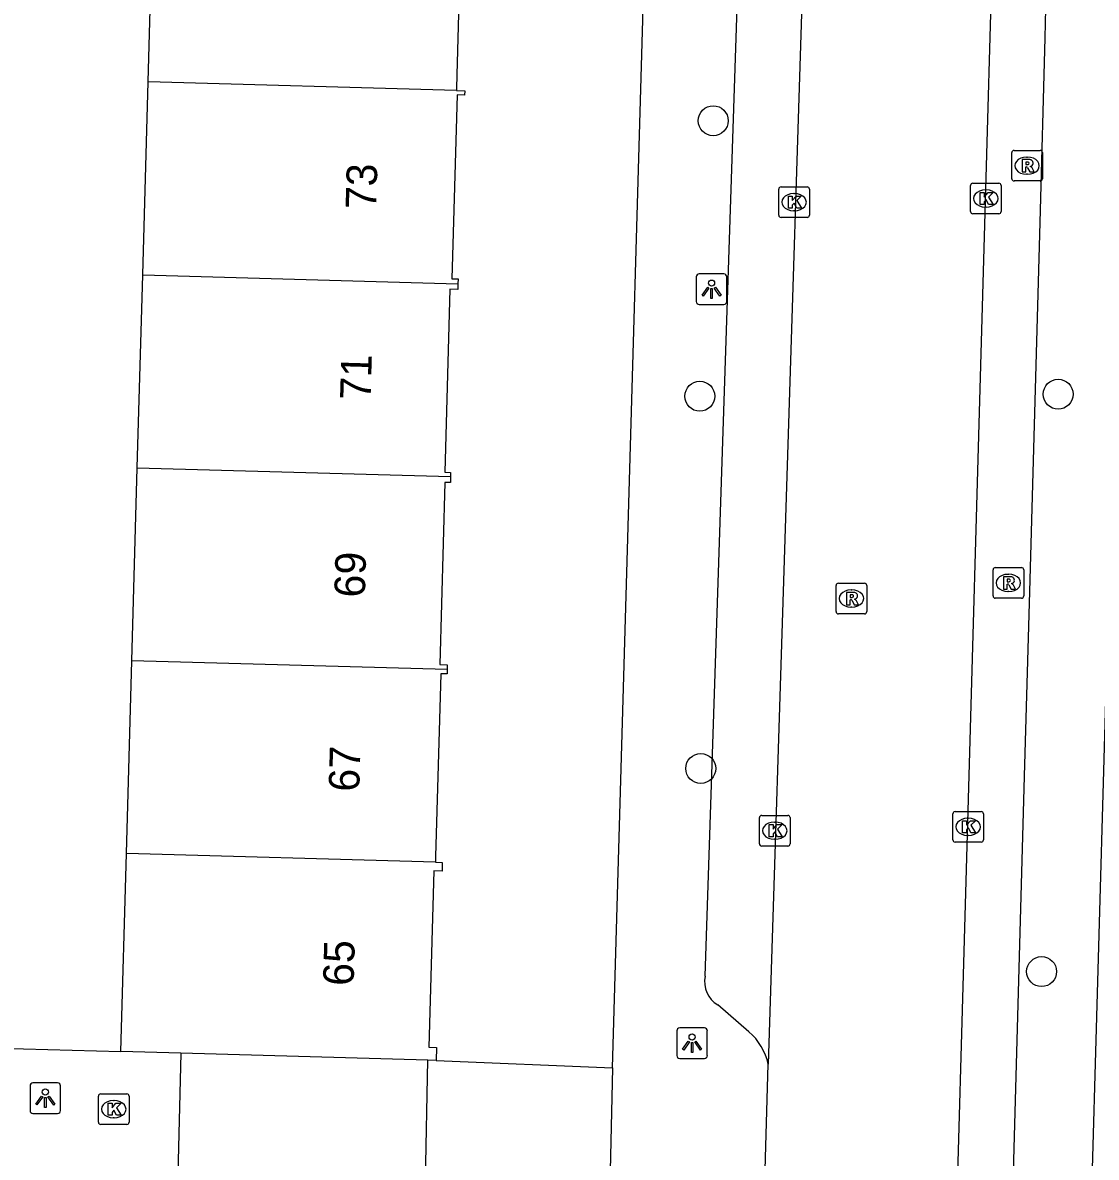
# Model space of a CAD drawing. Extents: x 162082 to 163393, y 388091 to 388632.
# Drawn here: x 162508.08 to 162543.15, y 388400.56 to 388437.6 of the extents above; entities that cross this region are included whole.
import ezdxf

# ---------------------------------------------------------------- set-up
doc = ezdxf.new("R2010")
doc.units = 0
for name, color, linetype in [('IMGEO_Boom', 7, 'Continuous'), ('IMGEO_Kolk', 7, 'Continuous'), ('IMGEO_Lichtpunt', 7, 'Continuous'), ('IMGEO_Pand', 7, 'Continuous'), ('IMGEO_Pand_nummerreeks', 7, 'Continuous'), ('IMGEO_Pand_overbouw', 7, 'Continuous'), ('IMGEO_Rijbaan_lokaal_open', 7, 'Continuous'), ('IMGEO_Rioolput', 7, 'Continuous'), ('IMGEO_Voetpad_open', 7, 'Continuous')]:
    doc.layers.add(name, color=color, linetype=linetype)

msp = doc.modelspace()

# ---------------------------------------------------------------- linework, layer by layer
at = {"layer": 'IMGEO_Boom'}
for centre in [(162530.634, 388434.396), (162530.196, 388425.403), (162541.9, 388425.468), (162530.227, 388413.249), (162541.36, 388406.618)]:
    msp.add_circle(centre, 0.489, dxfattribs=at)
at = {"layer": 'IMGEO_Kolk'}
for p, q in [((162532.774, 388431.312), (162532.774, 388432.164)), ((162532.849, 388432.238), (162533.701, 388432.238)), ((162533.775, 388432.164), (162533.775, 388431.312)), ((162539.037, 388431.431), (162539.037, 388432.283)), ((162539.112, 388432.357), (162539.964, 388432.357)), ((162539.525, 388432.137), (162539.55, 388432.137)), ((162540.038, 388432.283), (162540.038, 388431.431)), ((162533.262, 388432.018), (162533.287, 388432.018)), ((162533.285, 388431.458), (162533.26, 388431.458)), ((162539.964, 388431.357), (162539.112, 388431.357)), ((162539.548, 388431.577), (162539.523, 388431.577)), ((162533.701, 388431.238), (162532.849, 388431.238)), ((162532.218, 388411.718), (162533.07, 388411.718)), ((162538.459, 388410.919), (162538.459, 388411.771)), ((162538.534, 388411.845), (162539.386, 388411.845)), ((162539.46, 388411.771), (162539.46, 388410.919)), ((162532.143, 388410.792), (162532.143, 388411.644)), ((162532.631, 388411.498), (162532.656, 388411.498)), ((162533.144, 388411.644), (162533.144, 388410.792)), ((162538.947, 388411.625), (162538.972, 388411.625)), ((162532.654, 388410.938), (162532.629, 388410.938)), ((162538.97, 388411.065), (162538.945, 388411.065)), ((162533.07, 388410.718), (162532.218, 388410.718)), ((162539.386, 388410.845), (162538.534, 388410.845)), ((162510.555, 388401.7), (162510.555, 388402.552)), ((162510.63, 388402.626), (162511.482, 388402.626)), ((162511.556, 388402.552), (162511.556, 388401.7)), ((162511.043, 388402.406), (162511.068, 388402.406)), ((162511.066, 388401.846), (162511.041, 388401.846)), ((162511.482, 388401.626), (162510.63, 388401.626))]:
    msp.add_line(p, q, dxfattribs=at)
for points in [[(162532.774, 388431.312), (162532.774, 388432.164)], [(162532.849, 388432.238), (162533.701, 388432.238)], [(162533.775, 388432.164), (162533.775, 388431.312)], [(162539.037, 388431.431), (162539.037, 388432.283)], [(162539.112, 388432.357), (162539.964, 388432.357)], [(162539.358, 388432.057), (162539.481, 388432.057), (162539.481, 388431.906), (162539.611, 388432.057), (162539.775, 388432.057), (162539.629, 388431.906), (162539.782, 388431.657), (162539.63, 388431.657), (162539.545, 388431.821), (162539.481, 388431.754), (162539.481, 388431.657), (162539.358, 388431.657), (162539.358, 388432.057)], [(162540.038, 388432.283), (162540.038, 388431.431)], [(162533.095, 388431.938), (162533.218, 388431.938), (162533.218, 388431.787), (162533.348, 388431.938), (162533.512, 388431.938), (162533.366, 388431.787), (162533.519, 388431.538), (162533.367, 388431.538), (162533.282, 388431.702), (162533.218, 388431.635), (162533.218, 388431.538), (162533.095, 388431.538), (162533.095, 388431.938)], [(162539.964, 388431.357), (162539.112, 388431.357)], [(162533.701, 388431.238), (162532.849, 388431.238)], [(162532.218, 388411.718), (162533.07, 388411.718)], [(162538.459, 388410.919), (162538.459, 388411.771)], [(162538.534, 388411.845), (162539.386, 388411.845)], [(162539.46, 388411.771), (162539.46, 388410.919)], [(162532.143, 388410.792), (162532.143, 388411.644)], [(162532.464, 388411.418), (162532.587, 388411.418), (162532.587, 388411.267), (162532.717, 388411.418), (162532.881, 388411.418), (162532.735, 388411.267), (162532.888, 388411.018), (162532.736, 388411.018), (162532.651, 388411.182), (162532.587, 388411.115), (162532.587, 388411.018), (162532.464, 388411.018), (162532.464, 388411.418)], [(162533.144, 388411.644), (162533.144, 388410.792)], [(162538.78, 388411.545), (162538.903, 388411.545), (162538.903, 388411.394), (162539.033, 388411.545), (162539.197, 388411.545), (162539.051, 388411.394), (162539.204, 388411.145), (162539.052, 388411.145), (162538.967, 388411.309), (162538.903, 388411.242), (162538.903, 388411.145), (162538.78, 388411.145), (162538.78, 388411.545)], [(162533.07, 388410.718), (162532.218, 388410.718)], [(162539.386, 388410.845), (162538.534, 388410.845)], [(162510.555, 388401.7), (162510.555, 388402.552)], [(162510.63, 388402.626), (162511.482, 388402.626)], [(162511.556, 388402.552), (162511.556, 388401.7)], [(162510.876, 388402.326), (162510.999, 388402.326), (162510.999, 388402.175), (162511.129, 388402.326), (162511.293, 388402.326), (162511.147, 388402.175), (162511.3, 388401.926), (162511.148, 388401.926), (162511.063, 388402.09), (162510.999, 388402.023), (162510.999, 388401.926), (162510.876, 388401.926), (162510.876, 388402.326)], [(162511.482, 388401.626), (162510.63, 388401.626)]]:
    msp.add_lwpolyline(points, dxfattribs=at)
for centre, start, end in [((162532.851, 388432.162), 91.552, 178.448), ((162532.851, 388432.162), 91.552, 178.448), ((162533.699, 388432.162), 1.552, 88.448), ((162533.699, 388432.162), 1.552, 88.448), ((162539.114, 388432.281), 91.552, 178.448), ((162539.114, 388432.281), 91.552, 178.448), ((162539.962, 388432.281), 1.552, 88.448), ((162539.962, 388432.281), 1.552, 88.448), ((162532.851, 388431.314), 181.552, 268.448), ((162532.851, 388431.314), 181.552, 268.448), ((162533.699, 388431.314), 271.552, 358.448), ((162533.699, 388431.314), 271.552, 358.448), ((162539.114, 388431.433), 181.552, 268.448), ((162539.114, 388431.433), 181.552, 268.448), ((162539.962, 388431.433), 271.552, 358.448), ((162539.962, 388431.433), 271.552, 358.448), ((162532.22, 388411.642), 91.552, 178.448), ((162532.22, 388411.642), 91.552, 178.448), ((162533.068, 388411.642), 1.552, 88.448), ((162533.068, 388411.642), 1.552, 88.448), ((162538.536, 388411.769), 91.552, 178.448), ((162538.536, 388411.769), 91.552, 178.448), ((162539.384, 388411.769), 1.552, 88.448), ((162539.384, 388411.769), 1.552, 88.448), ((162532.22, 388410.794), 181.552, 268.448), ((162532.22, 388410.794), 181.552, 268.448), ((162533.068, 388410.794), 271.552, 358.448), ((162533.068, 388410.794), 271.552, 358.448), ((162538.536, 388410.921), 181.552, 268.448), ((162538.536, 388410.921), 181.552, 268.448), ((162539.384, 388410.921), 271.552, 358.448), ((162539.384, 388410.921), 271.552, 358.448), ((162510.632, 388402.55), 91.552, 178.448), ((162510.632, 388402.55), 91.552, 178.448), ((162511.48, 388402.55), 1.552, 88.448), ((162511.48, 388402.55), 1.552, 88.448), ((162510.632, 388401.702), 181.552, 268.448), ((162510.632, 388401.702), 181.552, 268.448), ((162511.48, 388401.702), 271.552, 358.448), ((162511.48, 388401.702), 271.552, 358.448)]:
    msp.add_arc(centre, 0.0765, start, end, dxfattribs=at)
for centre, major_axis, ratio, start_param, end_param in [((162539.524, 388431.857), (-0.387, 0.002), 0.722429, 4.712389, 7.853982), ((162539.549, 388431.857), (-0.39, 0.002), 0.717154, 1.570796, 4.712389), ((162533.261, 388431.738), (-0.387, 0.002), 0.722429, 4.712389, 7.853982), ((162533.286, 388431.738), (-0.39, 0.002), 0.717154, 1.570796, 4.712389), ((162532.63, 388411.218), (-0.387, 0.002), 0.722429, 4.712389, 7.853982), ((162532.655, 388411.218), (-0.39, 0.002), 0.717154, 1.570796, 4.712389), ((162538.946, 388411.345), (-0.387, 0.002), 0.722429, 4.712389, 7.853982), ((162538.971, 388411.345), (-0.39, 0.002), 0.717154, 1.570796, 4.712389), ((162511.042, 388402.126), (-0.387, 0.002), 0.722429, 4.712389, 7.853982), ((162511.067, 388402.126), (-0.39, 0.002), 0.717154, 1.570796, 4.712389)]:
    msp.add_ellipse(centre, major_axis=major_axis, ratio=ratio, start_param=start_param, end_param=end_param, dxfattribs=at)
at = {"layer": 'IMGEO_Lichtpunt'}
for p, q in [((162530.081, 388429.299), (162530.081, 388428.492)), ((162530.081, 388429.299), (162530.081, 388428.492)), ((162530.983, 388429.394), (162530.175, 388429.394)), ((162530.983, 388429.394), (162530.175, 388429.394)), ((162531.077, 388428.492), (162531.077, 388429.299)), ((162531.077, 388428.492), (162531.077, 388429.299)), ((162530.175, 388428.398), (162530.983, 388428.398)), ((162530.175, 388428.398), (162530.983, 388428.398)), ((162529.446, 388404.684), (162529.446, 388403.877)), ((162529.446, 388404.684), (162529.446, 388403.877)), ((162530.348, 388404.779), (162529.54, 388404.779)), ((162530.348, 388404.779), (162529.54, 388404.779)), ((162530.442, 388403.877), (162530.442, 388404.684)), ((162530.442, 388403.877), (162530.442, 388404.684)), ((162529.54, 388403.783), (162530.348, 388403.783)), ((162529.54, 388403.783), (162530.348, 388403.783)), ((162508.322, 388402.889), (162508.322, 388402.082)), ((162508.322, 388402.889), (162508.322, 388402.082)), ((162509.224, 388402.984), (162508.416, 388402.984)), ((162509.224, 388402.984), (162508.416, 388402.984)), ((162509.318, 388402.082), (162509.318, 388402.889)), ((162509.318, 388402.082), (162509.318, 388402.889)), ((162508.416, 388401.988), (162509.224, 388401.988)), ((162508.416, 388401.988), (162509.224, 388401.988))]:
    msp.add_line(p, q, dxfattribs=at)
for points in [[(162530.455, 388428.963), (162530.494, 388428.935), (162530.306, 388428.673), (162530.268, 388428.7), (162530.455, 388428.963)], [(162530.557, 388428.915), (162530.604, 388428.915), (162530.604, 388428.593), (162530.557, 388428.593), (162530.557, 388428.915)], [(162530.667, 388428.935), (162530.705, 388428.962), (162530.892, 388428.7), (162530.853, 388428.672), (162530.667, 388428.935)], [(162529.82, 388404.348), (162529.859, 388404.32), (162529.671, 388404.058), (162529.633, 388404.085), (162529.82, 388404.348)], [(162529.922, 388404.3), (162529.969, 388404.3), (162529.969, 388403.978), (162529.922, 388403.978), (162529.922, 388404.3)], [(162530.032, 388404.32), (162530.07, 388404.347), (162530.257, 388404.085), (162530.218, 388404.057), (162530.032, 388404.32)], [(162508.696, 388402.553), (162508.735, 388402.525), (162508.547, 388402.263), (162508.509, 388402.29), (162508.696, 388402.553)], [(162508.798, 388402.505), (162508.845, 388402.505), (162508.845, 388402.183), (162508.798, 388402.183), (162508.798, 388402.505)], [(162508.908, 388402.525), (162508.946, 388402.552), (162509.133, 388402.29), (162509.094, 388402.262), (162508.908, 388402.525)]]:
    msp.add_lwpolyline(points, dxfattribs=at)
for centre in [(162530.58, 388429.097), (162529.945, 388404.482), (162508.821, 388402.687)]:
    msp.add_circle(centre, 0.0994, dxfattribs=at)
for centre, start, end in [((162530.175, 388429.299), 90, 180), ((162530.175, 388429.299), 90, 180), ((162530.983, 388429.299), 0, 90), ((162530.983, 388429.299), 0, 90), ((162530.175, 388428.492), 180, 270), ((162530.175, 388428.492), 180, 270), ((162530.983, 388428.492), 270, 0), ((162530.983, 388428.492), 270, 360), ((162529.54, 388404.684), 90, 180), ((162529.54, 388404.684), 90, 180), ((162530.348, 388404.684), 0, 90), ((162530.348, 388404.684), 0, 90), ((162529.54, 388403.877), 180, 270), ((162529.54, 388403.877), 180, 270), ((162530.348, 388403.877), 270, 0), ((162530.348, 388403.877), 270, 360), ((162508.416, 388402.889), 90, 180), ((162508.416, 388402.889), 90, 180), ((162509.224, 388402.889), 0, 90), ((162509.224, 388402.889), 0, 90), ((162508.416, 388402.082), 180, 270), ((162508.416, 388402.082), 180, 270), ((162509.224, 388402.082), 270, 0), ((162509.224, 388402.082), 270, 360)]:
    msp.add_arc(centre, 0.0946, start, end, dxfattribs=at)
at = {"layer": 'IMGEO_Pand'}
for points in [[(162512.178, 388435.661), (162512.356, 388441.959)], [(162522.44, 388441.675), (162522.641, 388441.669), (162522.635, 388441.462), (162522.417, 388441.468), (162522.26, 388435.898), (162522.247, 388435.449), (162522.245, 388435.378)], [(162512.001, 388429.364), (162512.178, 388435.661)], [(162522.245, 388435.378), (162512.178, 388435.661)], [(162522.245, 388435.378), (162522.519, 388435.37), (162522.515, 388435.233), (162522.27, 388435.24), (162522.101, 388429.237), (162522.301, 388429.232), (162522.297, 388429.074)], [(162511.823, 388423.065), (162512.001, 388429.364)], [(162512.001, 388429.364), (162522.297, 388429.074)], [(162522.297, 388429.074), (162522.292, 388428.886), (162522.034, 388428.894), (162521.865, 388422.918), (162522.059, 388422.915), (162522.057, 388422.777)], [(162511.645, 388416.767), (162511.823, 388423.065)], [(162511.823, 388423.065), (162522.057, 388422.777)], [(162522.057, 388422.777), (162522.053, 388422.582), (162521.873, 388422.587), (162521.705, 388416.644), (162521.95, 388416.637), (162521.945, 388416.478)], [(162511.467, 388410.47), (162511.645, 388416.767)], [(162521.945, 388416.478), (162511.645, 388416.767)], [(162521.945, 388416.478), (162521.941, 388416.338), (162521.734, 388416.344), (162521.565, 388410.372), (162521.562, 388410.247), (162521.56, 388410.186)], [(162511.285, 388404.011), (162511.467, 388410.47)], [(162521.56, 388410.186), (162511.467, 388410.47)], [(162521.56, 388410.186), (162521.786, 388410.18), (162521.779, 388409.9), (162521.513, 388409.907), (162521.35, 388404.146), (162521.6, 388404.139), (162521.588, 388403.72)], [(162521.588, 388403.72), (162521.315, 388403.728), (162513.25, 388403.956), (162511.285, 388404.011)]]:
    msp.add_lwpolyline(points, dxfattribs=at)
at = {"layer": 'IMGEO_Pand_overbouw'}
msp.add_lwpolyline([(162521.315, 388403.728), (162513.25, 388403.956), (162513.15, 388400.003), (162521.241, 388399.783)], close=True, dxfattribs=at)
at = {"layer": 'IMGEO_Rijbaan_lokaal_open'}
for points in [[(162533.992, 388452.596), (162533.993, 388452.5), (162533.582, 388439.957), (162532.431, 388403.592)], [(162538.003, 388378.193), (162539.88, 388444.029), (162540.115, 388452.32), (162540.111, 388452.423)], [(162532.305, 388399.384), (162532.431, 388403.592)]]:
    msp.add_lwpolyline(points, dxfattribs=at)
at = {"layer": 'IMGEO_Rioolput'}
for p, q in [((162540.383, 388432.503), (162540.383, 388433.355)), ((162540.458, 388433.429), (162541.31, 388433.429)), ((162540.871, 388433.209), (162540.896, 388433.209)), ((162541.384, 388433.355), (162541.384, 388432.503)), ((162541.31, 388432.429), (162540.458, 388432.429)), ((162540.894, 388432.649), (162540.869, 388432.649)), ((162539.773, 388418.882), (162539.773, 388419.734)), ((162539.848, 388419.808), (162540.7, 388419.808)), ((162540.261, 388419.588), (162540.286, 388419.588)), ((162540.774, 388419.734), (162540.774, 388418.882)), ((162534.648, 388418.371), (162534.648, 388419.223)), ((162534.723, 388419.297), (162535.575, 388419.297)), ((162535.649, 388419.223), (162535.649, 388418.371)), ((162535.136, 388419.077), (162535.161, 388419.077)), ((162540.7, 388418.808), (162539.848, 388418.808)), ((162540.284, 388419.028), (162540.259, 388419.028)), ((162535.159, 388418.517), (162535.134, 388418.517)), ((162535.575, 388418.297), (162534.723, 388418.297))]:
    msp.add_line(p, q, dxfattribs=at)
for points in [[(162540.383, 388432.503), (162540.383, 388433.355)], [(162540.458, 388433.429), (162541.31, 388433.429)], [(162541.384, 388433.355), (162541.384, 388432.503)], [(162540.972, 388433.127), (162540.72, 388433.129), (162540.72, 388432.729)], [(162540.72, 388432.729), (162540.844, 388432.729), (162540.844, 388432.891), (162540.855, 388432.891)], [(162540.898, 388433.048), (162540.844, 388433.048), (162540.844, 388432.967)], [(162540.844, 388432.967), (162540.896, 388432.967)], [(162540.902, 388432.862), (162540.973, 388432.729), (162541.113, 388432.729), (162541.048, 388432.855)], [(162541.31, 388432.429), (162540.458, 388432.429)], [(162539.773, 388418.882), (162539.773, 388419.734)], [(162539.848, 388419.808), (162540.7, 388419.808)], [(162540.362, 388419.506), (162540.11, 388419.508), (162540.11, 388419.108)], [(162540.774, 388419.734), (162540.774, 388418.882)], [(162534.648, 388418.371), (162534.648, 388419.223)], [(162534.723, 388419.297), (162535.575, 388419.297)], [(162535.649, 388419.223), (162535.649, 388418.371)], [(162540.11, 388419.108), (162540.234, 388419.108), (162540.234, 388419.27), (162540.245, 388419.27)], [(162540.288, 388419.427), (162540.234, 388419.427), (162540.234, 388419.346)], [(162540.234, 388419.346), (162540.286, 388419.346)], [(162540.292, 388419.241), (162540.363, 388419.108), (162540.503, 388419.108), (162540.438, 388419.234)], [(162535.237, 388418.995), (162534.985, 388418.997), (162534.985, 388418.597)], [(162534.985, 388418.597), (162535.109, 388418.597), (162535.109, 388418.759), (162535.12, 388418.759)], [(162535.163, 388418.916), (162535.109, 388418.916), (162535.109, 388418.835)], [(162535.109, 388418.835), (162535.161, 388418.835)], [(162535.167, 388418.73), (162535.238, 388418.597), (162535.378, 388418.597), (162535.313, 388418.723)], [(162540.7, 388418.808), (162539.848, 388418.808)], [(162535.575, 388418.297), (162534.723, 388418.297)]]:
    msp.add_lwpolyline(points, dxfattribs=at)
for centre, radius, start, end in [((162540.46, 388433.353), 0.0765, 91.552, 178.448), ((162540.46, 388433.353), 0.0765, 91.552, 178.448), ((162541.308, 388433.353), 0.0765, 1.552, 88.448), ((162541.308, 388433.353), 0.0765, 1.552, 88.448), ((162540.854, 388432.838), 0.0533, 26.0293, 88.6989), ((162540.88, 388433.156), 0.19, 274.7715, 282.9687), ((162540.904, 388432.952), 0.0964, 77.0061, 93.1865), ((162540.918, 388433.009), 0.0378, 276.6634, 79.6772), ((162540.971, 388433.017), 0.109, 350.3612, 89.416), ((162540.969, 388433.017), 0.112, 277.5842, 350.9817), ((162540.953, 388432.802), 0.108, 29.5134, 73.7905), ((162540.46, 388432.505), 0.0765, 181.552, 268.448), ((162540.46, 388432.505), 0.0765, 181.552, 268.448), ((162541.308, 388432.505), 0.0765, 271.552, 358.448), ((162541.308, 388432.505), 0.0765, 271.552, 358.448), ((162539.85, 388419.732), 0.0765, 91.552, 178.448), ((162539.85, 388419.732), 0.0765, 91.552, 178.448), ((162540.361, 388419.396), 0.109, 350.3612, 89.416), ((162540.698, 388419.732), 0.0765, 1.552, 88.448), ((162540.698, 388419.732), 0.0765, 1.552, 88.448), ((162534.725, 388419.221), 0.0765, 91.552, 178.448), ((162534.725, 388419.221), 0.0765, 91.552, 178.448), ((162535.573, 388419.221), 0.0765, 1.552, 88.448), ((162535.573, 388419.221), 0.0765, 1.552, 88.448), ((162540.244, 388419.217), 0.0533, 26.0293, 88.6989), ((162540.27, 388419.535), 0.19, 274.7715, 282.9687), ((162540.294, 388419.331), 0.0964, 77.0061, 93.1865), ((162540.308, 388419.388), 0.0378, 276.6634, 79.6772), ((162540.359, 388419.396), 0.112, 277.5842, 350.9817), ((162540.343, 388419.181), 0.108, 29.5134, 73.7905), ((162535.119, 388418.706), 0.0533, 26.0293, 88.6989), ((162535.145, 388419.024), 0.19, 274.7715, 282.9687), ((162535.169, 388418.82), 0.0964, 77.0061, 93.1865), ((162535.183, 388418.877), 0.0378, 276.6634, 79.6772), ((162535.236, 388418.885), 0.109, 350.3612, 89.416), ((162535.234, 388418.885), 0.112, 277.5842, 350.9817), ((162535.218, 388418.67), 0.108, 29.5134, 73.7905), ((162539.85, 388418.884), 0.0765, 181.552, 268.448), ((162539.85, 388418.884), 0.0765, 181.552, 268.448), ((162540.698, 388418.884), 0.0765, 271.552, 358.448), ((162540.698, 388418.884), 0.0765, 271.552, 358.448), ((162534.725, 388418.373), 0.0765, 181.552, 268.448), ((162534.725, 388418.373), 0.0765, 181.552, 268.448), ((162535.573, 388418.373), 0.0765, 271.552, 358.448), ((162535.573, 388418.373), 0.0765, 271.552, 358.448)]:
    msp.add_arc(centre, radius, start, end, dxfattribs=at)
for centre, major_axis, ratio, start_param, end_param in [((162540.87, 388432.929), (-0.387, 0.002), 0.722429, 4.712389, 7.853982), ((162540.895, 388432.929), (-0.39, 0.002), 0.717154, 1.570796, 4.712389), ((162540.26, 388419.308), (-0.387, 0.002), 0.722429, 4.712389, 7.853982), ((162540.285, 388419.308), (-0.39, 0.002), 0.717154, 1.570796, 4.712389), ((162535.135, 388418.797), (-0.387, 0.002), 0.722429, 4.712389, 7.853982), ((162535.16, 388418.797), (-0.39, 0.002), 0.717154, 1.570796, 4.712389)]:
    msp.add_ellipse(centre, major_axis=major_axis, ratio=ratio, start_param=start_param, end_param=end_param, dxfattribs=at)
at = {"layer": 'IMGEO_Voetpad_open'}
for points in [[(162527.34, 388403.481), (162528.815, 388454.241)], [(162530.371, 388406.467), (162531.474, 388439.742), (162531.806, 388449.567)], [(162539.856, 388380.761), (162539.883, 388381.489), (162540.28, 388394.422), (162540.45, 388400.456), (162540.802, 388412.996), (162540.972, 388419.031), (162541.31, 388431.075), (162541.48, 388437.107), (162541.585, 388441.903), (162541.813, 388449.404)], [(162544.069, 388437.261), (162542.31, 388375.7)], [(162531.801, 388404.652), (162530.782, 388405.53)], [(162500.943, 388404.291), (162511.285, 388404.011)], [(162521.588, 388403.72), (162527.34, 388403.481)], [(162527.34, 388403.481), (162527.255, 388399.633)]]:
    msp.add_lwpolyline(points, dxfattribs=at)
for centre, radius, start, end in [((162531.247, 388406.293), 0.893, 168.7485, 238.6192), ((162530.548, 388403.19), 1.926, 12.0536, 49.3958)]:
    msp.add_arc(centre, radius, start, end, dxfattribs=at)

# ---------------------------------------------------------------- texts
at = {"layer": 'IMGEO_Pand_nummerreeks'}
for s, rotation, p in [('73', 88.3329, (162519.625, 388431.499)), ('71', 88.3328, (162519.444, 388425.273)), ('69', 88.3328, (162519.256, 388418.822)), ('67', 88.3329, (162519.072, 388412.483)), ('65', 88.3329, (162518.887, 388406.144))]:
    msp.add_text(s, height=1, rotation=rotation, dxfattribs=at).set_placement(p)

doc.saveas('drawing.dxf')
